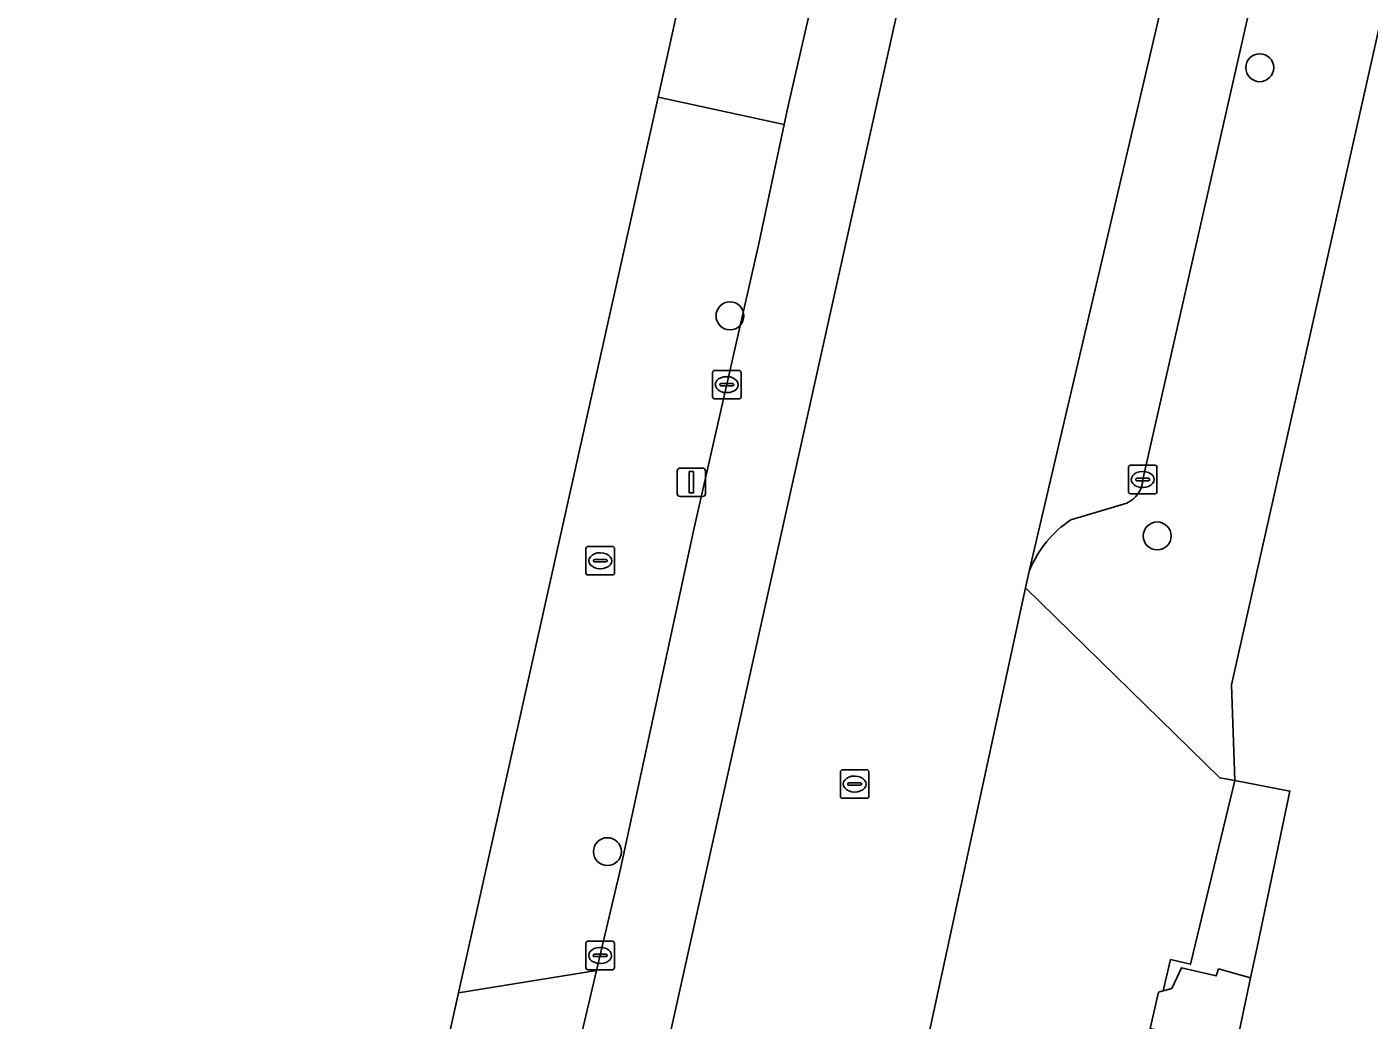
# Model space of a CAD drawing. Extents: x 161771 to 163125, y 382475 to 383179.
# Drawn here: x 162501.12 to 162548.16, y 382912.06 to 382946.87 of the extents above; entities that cross this region are included whole.
import ezdxf

# ---------------------------------------------------------------- set-up
doc = ezdxf.new("R2010")
doc.units = 0
for name, color, linetype in [('IMGEO_Boom', 7, 'Continuous'), ('IMGEO_Brandkraan', 7, 'Continuous'), ('IMGEO_Erf', 7, 'Continuous'), ('IMGEO_Hek', 7, 'Continuous'), ('IMGEO_Kolk', 7, 'Continuous'), ('IMGEO_Lichtmast', 7, 'Continuous'), ('IMGEO_Muur', 7, 'Continuous'), ('IMGEO_Parkeervlak_open', 7, 'Continuous'), ('IMGEO_Rijbaan_lokaal_open', 7, 'Continuous'), ('IMGEO_Rioolput', 7, 'Continuous'), ('IMGEO_Voetpad_open', 7, 'Continuous')]:
    doc.layers.add(name, color=color, linetype=linetype)

msp = doc.modelspace()

# ---------------------------------------------------------------- linework, layer by layer
at = {"layer": 'IMGEO_Boom'}
for centre in [(162544.33, 382945.435), (162525.762, 382936.741), (162540.735, 382929.027), (162521.468, 382917.963)]:
    msp.add_circle(centre, 0.489, dxfattribs=at)
at = {"layer": 'IMGEO_Brandkraan'}
for p, q in [((162520.791, 382928.659), (162521.643, 382928.659)), ((162520.716, 382927.733), (162520.716, 382928.585)), ((162520.975, 382928.153), (162520.975, 382928.165)), ((162521.018, 382928.202), (162521.416, 382928.202)), ((162521.204, 382928.439), (162521.229, 382928.439)), ((162521.459, 382928.165), (162521.459, 382928.153)), ((162521.717, 382928.585), (162521.717, 382927.733)), ((162521.413, 382928.116), (162521.015, 382928.116)), ((162521.227, 382927.879), (162521.202, 382927.879)), ((162521.643, 382927.659), (162520.791, 382927.659))]:
    msp.add_line(p, q, dxfattribs=at)
for points in [[(162520.791, 382928.659), (162521.643, 382928.659)], [(162520.716, 382927.733), (162520.716, 382928.585)], [(162521.717, 382928.585), (162521.717, 382927.733)], [(162521.643, 382927.659), (162520.791, 382927.659)]]:
    msp.add_lwpolyline(points, dxfattribs=at)
for centre, radius, start, end in [((162520.793, 382928.583), 0.0765, 91.552, 178.448), ((162520.793, 382928.583), 0.0765, 91.552, 178.448), ((162521.641, 382928.583), 0.0765, 1.552, 88.448), ((162521.641, 382928.583), 0.0765, 1.552, 88.448), ((162521.015, 382928.162), 0.0403, 85.8775, 175.7526), ((162521.012, 382928.152), 0.0366, 178.938, 274.7102), ((162521.416, 382928.159), 0.043, 264.8664, 352.4533), ((162521.42, 382928.164), 0.0386, 1.7309, 96.639), ((162520.793, 382927.735), 0.0765, 181.552, 268.448), ((162520.793, 382927.735), 0.0765, 181.552, 268.448), ((162521.641, 382927.735), 0.0765, 271.552, 358.448), ((162521.641, 382927.735), 0.0765, 271.552, 358.448)]:
    msp.add_arc(centre, radius, start, end, dxfattribs=at)
for centre, major_axis, ratio, start_param, end_param in [((162521.203, 382928.159), (-0.387, 0.002), 0.722429, 4.712389, 7.853982), ((162521.228, 382928.159), (-0.39, 0.002), 0.717154, 1.570796, 4.712389)]:
    msp.add_ellipse(centre, major_axis=major_axis, ratio=ratio, start_param=start_param, end_param=end_param, dxfattribs=at)
at = {"layer": 'IMGEO_Erf'}
for points in [[(162499.822, 382851.136), (162502.638, 382852.091), (162505.556, 382864.948), (162509.741, 382883.752), (162510.612, 382887.662), (162511.554, 382891.898), (162513.387, 382900.135), (162513.418, 382900.274), (162515.293, 382908.7), (162516.253, 382913.011), (162521.839, 382938.111), (162523.24, 382944.407), (162524.308, 382949.207), (162530.528, 382977.156), (162525.72, 382978.255), (162520.645, 382955.823), (162498.45, 382960.844)], [(162554.508, 382973.54), (162543.336, 382923.806), (162543.45, 382920.459), (162545.389, 382920.086), (162544.237, 382914.617), (162544.01, 382913.542), (162543.529, 382911.26), (162545.615, 382910.798), (162567.437, 382905.961), (162565.821, 382898.771), (162587.458, 382893.899), (162587.921, 382895.547), (162615.214, 382889.412), (162618.975, 382888.565), (162666.875, 382877.783), (162664.399, 382866.484), (162698.255, 382858.917), (162689.358, 382818.982), (162688.27, 382814.101)]]:
    msp.add_lwpolyline(points, dxfattribs=at)
at = {"layer": 'IMGEO_Hek'}
msp.add_lwpolyline([(162544.01, 382913.542), (162543.529, 382911.26), (162545.615, 382910.798)], dxfattribs=at)
at = {"layer": 'IMGEO_Kolk'}
for p, q in [((162525.149, 382933.903), (162525.149, 382934.755)), ((162525.224, 382934.829), (162526.076, 382934.829)), ((162526.15, 382934.755), (162526.15, 382933.903)), ((162525.408, 382934.323), (162525.408, 382934.335)), ((162525.846, 382934.286), (162525.448, 382934.286)), ((162525.451, 382934.372), (162525.849, 382934.372)), ((162525.637, 382934.609), (162525.662, 382934.609)), ((162525.892, 382934.335), (162525.892, 382934.323)), ((162526.076, 382933.829), (162525.224, 382933.829)), ((162525.66, 382934.049), (162525.635, 382934.049)), ((162539.802, 382931.505), (162540.654, 382931.505)), ((162539.727, 382930.579), (162539.727, 382931.431)), ((162539.986, 382930.999), (162539.986, 382931.011)), ((162540.029, 382931.048), (162540.427, 382931.048)), ((162540.215, 382931.285), (162540.24, 382931.285)), ((162540.47, 382931.011), (162540.47, 382930.999)), ((162540.728, 382931.431), (162540.728, 382930.579)), ((162540.654, 382930.505), (162539.802, 382930.505)), ((162540.424, 382930.962), (162540.026, 382930.962)), ((162540.238, 382930.725), (162540.213, 382930.725)), ((162520.713, 382913.9), (162520.713, 382914.752)), ((162520.788, 382914.826), (162521.64, 382914.826)), ((162521.201, 382914.606), (162521.226, 382914.606)), ((162521.714, 382914.752), (162521.714, 382913.9)), ((162520.972, 382914.32), (162520.972, 382914.332)), ((162521.41, 382914.283), (162521.012, 382914.283)), ((162521.015, 382914.369), (162521.413, 382914.369)), ((162521.224, 382914.046), (162521.199, 382914.046)), ((162521.456, 382914.332), (162521.456, 382914.32)), ((162521.64, 382913.826), (162520.788, 382913.826))]:
    msp.add_line(p, q, dxfattribs=at)
for points in [[(162525.149, 382933.903), (162525.149, 382934.755)], [(162525.224, 382934.829), (162526.076, 382934.829)], [(162526.15, 382934.755), (162526.15, 382933.903)], [(162526.076, 382933.829), (162525.224, 382933.829)], [(162539.802, 382931.505), (162540.654, 382931.505)], [(162539.727, 382930.579), (162539.727, 382931.431)], [(162540.728, 382931.431), (162540.728, 382930.579)], [(162540.654, 382930.505), (162539.802, 382930.505)], [(162520.713, 382913.9), (162520.713, 382914.752)], [(162520.788, 382914.826), (162521.64, 382914.826)], [(162521.714, 382914.752), (162521.714, 382913.9)], [(162521.64, 382913.826), (162520.788, 382913.826)]]:
    msp.add_lwpolyline(points, dxfattribs=at)
for centre, radius, start, end in [((162525.226, 382934.753), 0.0765, 91.552, 178.448), ((162525.226, 382934.753), 0.0765, 91.552, 178.448), ((162526.074, 382934.753), 0.0765, 1.552, 88.448), ((162526.074, 382934.753), 0.0765, 1.552, 88.448), ((162525.448, 382934.332), 0.0403, 85.8775, 175.7526), ((162525.445, 382934.322), 0.0366, 178.938, 274.7102), ((162525.849, 382934.329), 0.043, 264.8664, 352.4533), ((162525.853, 382934.334), 0.0386, 1.7309, 96.639), ((162525.226, 382933.905), 0.0765, 181.552, 268.448), ((162525.226, 382933.905), 0.0765, 181.552, 268.448), ((162526.074, 382933.905), 0.0765, 271.552, 358.448), ((162526.074, 382933.905), 0.0765, 271.552, 358.448), ((162539.804, 382931.429), 0.0765, 91.552, 178.448), ((162539.804, 382931.429), 0.0765, 91.552, 178.448), ((162540.652, 382931.429), 0.0765, 1.552, 88.448), ((162540.652, 382931.429), 0.0765, 1.552, 88.448), ((162540.026, 382931.008), 0.0403, 85.8775, 175.7526), ((162540.023, 382930.998), 0.0366, 178.938, 274.7102), ((162540.427, 382931.005), 0.043, 264.8664, 352.4533), ((162540.431, 382931.01), 0.0386, 1.7309, 96.639), ((162539.804, 382930.581), 0.0765, 181.552, 268.448), ((162539.804, 382930.581), 0.0765, 181.552, 268.448), ((162540.652, 382930.581), 0.0765, 271.552, 358.448), ((162540.652, 382930.581), 0.0765, 271.552, 358.448), ((162520.79, 382914.75), 0.0765, 91.552, 178.448), ((162520.79, 382914.75), 0.0765, 91.552, 178.448), ((162521.638, 382914.75), 0.0765, 1.552, 88.448), ((162521.638, 382914.75), 0.0765, 1.552, 88.448), ((162521.012, 382914.329), 0.0403, 85.8775, 175.7526), ((162521.009, 382914.319), 0.0366, 178.938, 274.7102), ((162521.413, 382914.326), 0.043, 264.8664, 352.4533), ((162521.417, 382914.331), 0.0386, 1.7309, 96.639), ((162520.79, 382913.902), 0.0765, 181.552, 268.448), ((162520.79, 382913.902), 0.0765, 181.552, 268.448), ((162521.638, 382913.902), 0.0765, 271.552, 358.448), ((162521.638, 382913.902), 0.0765, 271.552, 358.448)]:
    msp.add_arc(centre, radius, start, end, dxfattribs=at)
for centre, major_axis, ratio, start_param, end_param in [((162525.636, 382934.329), (-0.387, 0.002), 0.722429, 4.712389, 7.853982), ((162525.661, 382934.329), (-0.39, 0.002), 0.717154, 1.570796, 4.712389), ((162540.214, 382931.005), (-0.387, 0.002), 0.722429, 4.712389, 7.853982), ((162540.239, 382931.005), (-0.39, 0.002), 0.717154, 1.570796, 4.712389), ((162521.2, 382914.326), (-0.387, 0.002), 0.722429, 4.712389, 7.853982), ((162521.225, 382914.326), (-0.39, 0.002), 0.717154, 1.570796, 4.712389)]:
    msp.add_ellipse(centre, major_axis=major_axis, ratio=ratio, start_param=start_param, end_param=end_param, dxfattribs=at)
at = {"layer": 'IMGEO_Lichtmast'}
for p, q in [((162523.913, 382930.508), (162523.913, 382931.308)), ((162523.913, 382931.308), (162523.913, 382930.508)), ((162524.013, 382931.408), (162524.803, 382931.408)), ((162524.803, 382931.408), (162524.013, 382931.408)), ((162524.903, 382931.308), (162524.903, 382930.508)), ((162524.903, 382930.508), (162524.903, 382931.308)), ((162524.803, 382930.408), (162524.013, 382930.408)), ((162524.013, 382930.408), (162524.803, 382930.408))]:
    msp.add_line(p, q, dxfattribs=at)
msp.add_lwpolyline([(162524.333, 382931.283), (162524.483, 382931.283), (162524.483, 382930.533), (162524.333, 382930.533), (162524.333, 382931.283)], dxfattribs=at)
for centre, start, end in [((162524.013, 382931.308), 90, 180), ((162524.013, 382931.308), 90, 180), ((162524.803, 382931.308), 0, 90), ((162524.803, 382931.308), 360, 90), ((162524.013, 382930.508), 180, 270), ((162524.013, 382930.508), 180, 270), ((162524.803, 382930.508), 270, 0), ((162524.803, 382930.508), 270, 0)]:
    msp.add_arc(centre, 0.1, start, end, dxfattribs=at)
at = {"layer": 'IMGEO_Muur'}
msp.add_lwpolyline([(162516.253, 382913.011), (162521.839, 382938.111)], dxfattribs=at)
at = {"layer": 'IMGEO_Parkeervlak_open'}
for points in [[(162512.808, 382862.756), (162537.134, 382972.199)], [(162546.153, 382970.088), (162536.265, 382927.836)], [(162533.334, 382968.892), (162533.032, 382967.504), (162532.889, 382966.868), (162532.109, 382963.411), (162531.632, 382961.232), (162529.619, 382952.028), (162528.738, 382948.183), (162527.804, 382944.104), (162527.664, 382943.448), (162526.765, 382939.223), (162524.509, 382929.31), (162521.931, 382917.356), (162521.088, 382913.792), (162519.821, 382908.432), (162519.387, 382906.451), (162517.815, 382899.271), (162517.39, 382897.328), (162515.709, 382889.843), (162515.252, 382887.806), (162515.045, 382886.884), (162513.889, 382881.627), (162513.379, 382879.311), (162511.623, 382871.548), (162511.153, 382869.257)], [(162540.228, 382931.009), (162544.192, 382948.471), (162544.555, 382950.086), (162544.997, 382952.057)], [(162537.706, 382929.59), (162539.672, 382930.177)]]:
    msp.add_lwpolyline(points, dxfattribs=at)
for centre, radius, start, end in [((162539.288, 382931.035), 0.94, 294.0874, 358.4055), ((162539.87, 382926.344), 3.901, 123.6811, 157.5092)]:
    msp.add_arc(centre, radius, start, end, dxfattribs=at)
at = {"layer": 'IMGEO_Rijbaan_lokaal_open'}
msp.add_lwpolyline([(162536.122, 382927.21), (162536.265, 382927.836), (162546.153, 382970.088), (162546.196, 382970.274), (162546.213, 382970.342), (162537.134, 382972.199), (162512.808, 382862.756), (162521.569, 382861.013), (162532.166, 382908.973)], close=True, dxfattribs=at)
at = {"layer": 'IMGEO_Rioolput'}
for p, q in [((162529.631, 382919.906), (162529.631, 382920.758)), ((162529.706, 382920.832), (162530.558, 382920.832)), ((162530.632, 382920.758), (162530.632, 382919.906)), ((162529.89, 382920.326), (162529.89, 382920.338)), ((162530.328, 382920.289), (162529.93, 382920.289)), ((162529.933, 382920.375), (162530.331, 382920.375)), ((162530.119, 382920.612), (162530.144, 382920.612)), ((162530.374, 382920.338), (162530.374, 382920.326)), ((162530.558, 382919.832), (162529.706, 382919.832)), ((162530.142, 382920.052), (162530.117, 382920.052))]:
    msp.add_line(p, q, dxfattribs=at)
for points in [[(162529.631, 382919.906), (162529.631, 382920.758)], [(162529.706, 382920.832), (162530.558, 382920.832)], [(162530.632, 382920.758), (162530.632, 382919.906)], [(162530.558, 382919.832), (162529.706, 382919.832)]]:
    msp.add_lwpolyline(points, dxfattribs=at)
for centre, radius, start, end in [((162529.708, 382920.756), 0.0765, 91.552, 178.448), ((162529.708, 382920.756), 0.0765, 91.552, 178.448), ((162530.556, 382920.756), 0.0765, 1.552, 88.448), ((162530.556, 382920.756), 0.0765, 1.552, 88.448), ((162529.93, 382920.335), 0.0403, 85.8775, 175.7526), ((162529.927, 382920.325), 0.0366, 178.938, 274.7102), ((162530.331, 382920.332), 0.043, 264.8664, 352.4533), ((162530.335, 382920.337), 0.0386, 1.7309, 96.639), ((162529.708, 382919.908), 0.0765, 181.552, 268.448), ((162529.708, 382919.908), 0.0765, 181.552, 268.448), ((162530.556, 382919.908), 0.0765, 271.552, 358.448), ((162530.556, 382919.908), 0.0765, 271.552, 358.448)]:
    msp.add_arc(centre, radius, start, end, dxfattribs=at)
for centre, major_axis, ratio, start_param, end_param in [((162530.118, 382920.332), (-0.387, 0.002), 0.722429, 4.712389, 7.853982), ((162530.143, 382920.332), (-0.39, 0.002), 0.717154, 1.570796, 4.712389)]:
    msp.add_ellipse(centre, major_axis=major_axis, ratio=ratio, start_param=start_param, end_param=end_param, dxfattribs=at)
at = {"layer": 'IMGEO_Voetpad_open'}
for points in [[(162536.265, 382927.836), (162536.122, 382927.21), (162542.927, 382920.547), (162543.45, 382920.459), (162543.336, 382923.806), (162554.508, 382973.54)], [(162548.019, 382965.541), (162547.812, 382964.676), (162547.551, 382963.498), (162544.997, 382952.057), (162545.583, 382951.926), (162545.14, 382949.955), (162544.555, 382950.086), (162544.192, 382948.471), (162540.228, 382931.009)], [(162539.672, 382930.177), (162537.706, 382929.59)]]:
    msp.add_lwpolyline(points, dxfattribs=at)
for points in [[(162527.664, 382943.448), (162527.804, 382944.104), (162528.738, 382948.183), (162524.308, 382949.207), (162523.24, 382944.407)], [(162516.253, 382913.011), (162521.088, 382913.792), (162521.931, 382917.356), (162524.509, 382929.31), (162526.765, 382939.223), (162527.664, 382943.448), (162523.24, 382944.407), (162521.839, 382938.111)], [(162543.45, 382920.459), (162542.927, 382920.547), (162536.122, 382927.21), (162532.166, 382908.973), (162539.662, 382907.478), (162540.638, 382911.727), (162540.488, 382911.768), (162540.786, 382913.035), (162540.949, 382913.079), (162541.203, 382914.182), (162541.907, 382914.019)], [(162541.252, 382913.161), (162541.59, 382913.893), (162542.796, 382913.607), (162542.886, 382913.85), (162544.01, 382913.542), (162544.237, 382914.617), (162545.389, 382920.086), (162543.45, 382920.459), (162541.907, 382914.019), (162541.203, 382914.182), (162540.949, 382913.079)], [(162521.088, 382913.792), (162516.253, 382913.011), (162515.293, 382908.7), (162519.387, 382906.451), (162519.821, 382908.432)], [(162540.638, 382911.727), (162545.581, 382910.638), (162545.615, 382910.798), (162543.529, 382911.26), (162544.01, 382913.542), (162542.886, 382913.85), (162542.796, 382913.607), (162541.59, 382913.893), (162541.252, 382913.161), (162540.949, 382913.079), (162540.786, 382913.035), (162540.488, 382911.768)]]:
    msp.add_lwpolyline(points, close=True, dxfattribs=at)
for centre, radius, start, end in [((162539.288, 382931.035), 0.94, 294.0874, 358.4055), ((162539.87, 382926.344), 3.901, 123.6811, 157.5092)]:
    msp.add_arc(centre, radius, start, end, dxfattribs=at)

doc.saveas('drawing.dxf')
